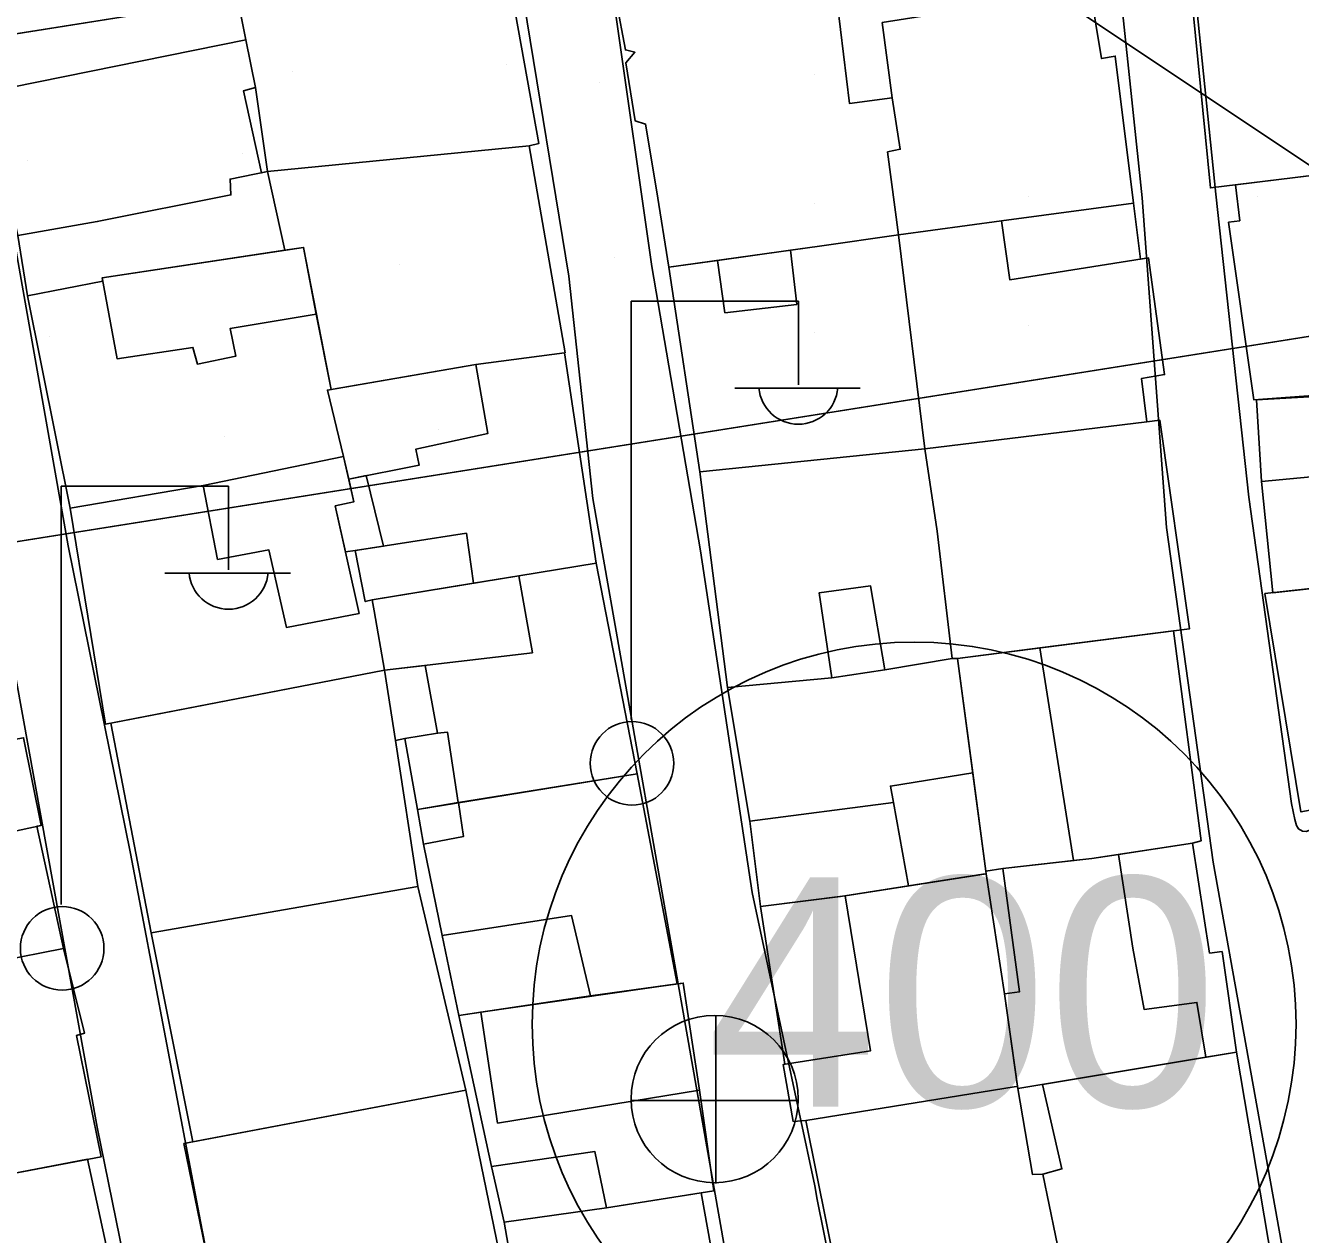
# Model space of a CAD drawing. Extents: x 417997 to 421451, y 4451742 to 4455216.
# Drawn here: x 419386.2 to 419439.6, y 4453688.8 to 4453739.4 of the extents above; entities that cross this region are included whole.
import ezdxf

# ---------------------------------------------------------------- set-up
doc = ezdxf.new("R2010")
doc.units = 0
for name, color, linetype in [('ADAKENARI', 7, 'Continuous'), ('B_Mesken', 7, 'Continuous'), ('B_Teras', 7, 'Continuous'), ('Default', 7, 'Continuous'), ('PL_AYA_PARK_DINLENME', 7, 'Continuous'), ('PL_KON_MEV_400', 7, 'Continuous'), ('PL_TİCK', 7, 'Continuous'), ('S_Elektrik_Diregi', 7, 'Continuous'), ('S_Rogar_Kapagi', 7, 'Continuous'), ('SM_TAKS', 7, 'Continuous'), ('SN_3_DERECE_KAYNAK_KORUMA', 7, 'Continuous'), ('TR_PARKALANI', 7, 'Continuous'), ('TR_TİCK', 7, 'Continuous'), ('TR_YUKSEKYOGUNKONUT', 7, 'Continuous'), ('Yol_Sose', 7, 'Continuous')]:
    doc.layers.add(name, color=color, linetype=linetype)

# ---------------------------------------------------------------- blocks, each defined once
blk = doc.blocks.new('POINT_DISPLAY')
at = {"layer": 'Default'}
blk.add_line((0, 0), (0, 0), dxfattribs=at)

msp = doc.modelspace()

# ---------------------------------------------------------------- linework, layer by layer
at = {"layer": 'ADAKENARI'}
for p, q in [((419367.013, 4453736.099), (419507.841, 4453758.465)), ((419367.013, 4453736.099), (419507.841, 4453758.465)), ((419340.046, 4453710.553), (419510.816, 4453737.674)), ((419340.046, 4453710.553), (419510.816, 4453737.674))]:
    msp.add_line(p, q, dxfattribs=at)
at = {"layer": 'B_Mesken'}
for points in [[(419407.313, 4453734.392), (419407.722, 4453734.498), (419406.106, 4453743.422), (419394.899, 4453741.652), (419395.457, 4453738.831), (419395.849, 4453736.832), (419396.36, 4453733.323)], [(419446.13, 4453740.015), (419446.603, 4453733.955), (419435.836, 4453732.639), (419435.098, 4453740.133), (419435.096, 4453740.161), (419434.957, 4453741.571), (419435.294, 4453741.648), (419442.047, 4453742.296), (419445.528, 4453742.49), (419445.938, 4453742.482), (419446.128, 4453740.044)], [(419422.087, 4453739.558), (419422.508, 4453736.4), (419422.846, 4453734.257), (419422.317, 4453734.146), (419422.78, 4453730.67), (419427.089, 4453731.253), (419432.617, 4453732.002), (419431.849, 4453738.152), (419431.276, 4453738.047), (419430.795, 4453740.934)], [(419384.555, 4453736.626), (419385.907, 4453730.65), (419386.308, 4453728.123), (419389.471, 4453728.727), (419389.443, 4453728.878), (419397.081, 4453730.025), (419396.36, 4453733.323), (419396.106, 4453733.272), (419395.358, 4453736.699), (419395.849, 4453736.832), (419395.457, 4453738.831)], [(419408.822, 4453725.74), (419407.313, 4453734.392), (419396.36, 4453733.323), (419397.081, 4453730.025), (419397.872, 4453730.143), (419399.02, 4453724.201), (419405.087, 4453725.245), (419408.795, 4453725.74)], [(419436.884, 4453732.767), (419437.065, 4453731.265), (419436.597, 4453731.2), (419437.656, 4453723.765), (419440.693, 4453723.995), (419440.704, 4453723.936), (419446.887, 4453724.79), (419446.299, 4453733.918)], [(419427.089, 4453731.253), (419432.617, 4453732.002), (419432.901, 4453729.656), (419433.244, 4453729.71), (419433.914, 4453724.821), (419432.952, 4453724.662), (419433.174, 4453722.852), (419423.875, 4453721.712), (419422.78, 4453730.67)], [(419386.308, 4453728.123), (419388.102, 4453719.234), (419393.662, 4453720.176), (419399.545, 4453721.4), (419398.868, 4453724.175), (419399.02, 4453724.201), (419398.4, 4453727.348), (419397.872, 4453730.143), (419397.081, 4453730.025), (419389.443, 4453728.878), (419389.471, 4453728.727)], [(419414.46, 4453720.753), (419413.164, 4453729.317), (419415.202, 4453729.603), (419418.249, 4453730.029), (419419.461, 4453730.199), (419422.78, 4453730.67), (419423.875, 4453721.712)], [(419405.087, 4453725.245), (419408.795, 4453725.74), (419410.123, 4453716.93), (419406.88, 4453716.4), (419404.983, 4453716.089), (419400.744, 4453715.396), (419400.45, 4453715.322), (419400.032, 4453717.459), (419401.208, 4453717.642), (419400.492, 4453720.595), (419399.761, 4453720.452), (419399.545, 4453721.4), (419398.868, 4453724.175)], [(419446.474, 4453724.733), (419447.231, 4453716.656), (419444.853, 4453716.396), (419438.447, 4453715.696), (419437.971, 4453720.354), (419437.756, 4453723.772), (419440.703, 4453723.939), (419440.704, 4453723.936)], [(419423.875, 4453721.712), (419424.39, 4453718.276), (419425.021, 4453712.948), (419425.249, 4453712.949), (419434.956, 4453714.184), (419433.719, 4453722.916), (419433.174, 4453722.852)], [(419423.875, 4453721.712), (419424.39, 4453718.276), (419425.021, 4453712.948), (419422.204, 4453712.471), (419419.983, 4453712.139), (419415.621, 4453711.734), (419414.46, 4453720.753)], [(419388.102, 4453719.234), (419389.581, 4453710.2), (419401.252, 4453712.451), (419400.819, 4453714.942), (419400.744, 4453715.396), (419400.45, 4453715.322), (419400.032, 4453717.459), (419399.621, 4453717.412), (419399.196, 4453719.325), (419399.977, 4453719.504), (419399.761, 4453720.452), (419399.545, 4453721.4), (419393.662, 4453720.176)], [(419410.123, 4453716.93), (419411.841, 4453708.122), (419404.357, 4453706.916), (419402.635, 4453706.621), (419402.11, 4453709.595), (419401.715, 4453709.515), (419401.252, 4453712.451), (419400.819, 4453714.942), (419400.744, 4453715.396), (419404.983, 4453716.089), (419406.88, 4453716.4)], [(419438.115, 4453715.66), (419439.62, 4453706.52), (419443.728, 4453707.26), (419443.646, 4453707.725), (419448.109, 4453709.015), (419447.562, 4453716.693)], [(419435.09, 4453705.213), (419435.445, 4453705.319), (419434.291, 4453714.099), (419428.688, 4453713.386), (419425.249, 4453712.949), (419425.882, 4453708.152), (419426.425, 4453704.039), (419427.138, 4453704.153), (419430.099, 4453704.483), (419430.874, 4453704.569), (419431.987, 4453704.739)], [(419416.553, 4453706.138), (419415.621, 4453711.734), (419419.983, 4453712.139), (419422.204, 4453712.471), (419425.021, 4453712.948), (419425.249, 4453712.949), (419425.882, 4453708.152), (419426.425, 4453704.039), (419426.444, 4453703.937), (419426.307, 4453703.92), (419423.2, 4453703.429), (419420.34, 4453702.977), (419416.996, 4453702.563)], [(419389.8, 4453710.242), (419391.483, 4453701.463), (419402.658, 4453703.407), (419401.715, 4453709.515), (419401.252, 4453712.451)], [(419385.108, 4453700.278), (419387.811, 4453700.806), (419386.701, 4453705.922), (419386.883, 4453705.961), (419386.146, 4453709.625), (419375.783, 4453707.747), (419377.45, 4453698.891)], [(419411.841, 4453708.122), (419413.503, 4453699.327), (419409.881, 4453698.822), (419405.284, 4453698.143), (419404.372, 4453698.009), (419403.665, 4453701.344), (419402.886, 4453705.173), (419402.635, 4453706.621)], [(419430.874, 4453704.569), (419435.09, 4453705.213), (419435.801, 4453700.616), (419436.324, 4453700.681), (419436.931, 4453696.47), (419435.642, 4453696.254), (419427.771, 4453694.951), (419427.217, 4453698.903), (419427.847, 4453698.996), (419427.138, 4453704.153)], [(419416.996, 4453702.563), (419418.011, 4453695.967), (419417.95, 4453695.957), (419418.367, 4453693.561), (419418.896, 4453693.612), (419427.613, 4453695.022), (419427.76, 4453695.031), (419427.217, 4453698.903), (419426.444, 4453703.937), (419420.542, 4453703.009)], [(419391.483, 4453701.463), (419393.227, 4453692.713), (419404.66, 4453694.88), (419402.658, 4453703.407)], [(419387.811, 4453700.806), (419388.695, 4453697.259), (419388.366, 4453697.17), (419389.397, 4453692.094), (419384.525, 4453691.174), (419381.865, 4453690.672), (419379.044, 4453690.01), (419373.26, 4453688.991), (419372.58, 4453692.655), (419377.079, 4453693.44), (419376.08, 4453698.655), (419377.45, 4453698.891), (419385.108, 4453700.278), (419387.811, 4453700.806)], [(419414.45, 4453694.885), (419415.044, 4453690.671), (419410.557, 4453689.959), (419406.27, 4453689.352), (419405.734, 4453691.69), (419404.372, 4453698.009), (419405.284, 4453698.143), (419413.503, 4453699.327), (419413.761, 4453699.363)], [(419428.8, 4453695.121), (419429.617, 4453691.58), (419428.824, 4453691.368), (419429.873, 4453686.229), (419435.278, 4453687.075), (419438.425, 4453687.644), (419436.931, 4453696.47)], [(419428.824, 4453691.368), (419428.388, 4453691.344), (419427.771, 4453694.951), (419427.76, 4453695.031), (419427.613, 4453695.022), (419418.896, 4453693.612), (419420.654, 4453684.878), (419425.075, 4453685.47), (419429.873, 4453686.229)], [(419394.664, 4453683.804), (419392.856, 4453692.642), (419404.66, 4453694.88), (419406.482, 4453686.055)], [(419388.822, 4453691.985), (419390.771, 4453683), (419380.599, 4453681.301), (419380.32, 4453682.64), (419379.686, 4453686.208), (419379.624, 4453686.575), (419381.212, 4453686.754), (419380.776, 4453689.254), (419380.115, 4453689.09), (419379.842, 4453690.197), (419381.865, 4453690.672), (419384.525, 4453691.174)], [(419414.51, 4453690.586), (419415.674, 4453684.154), (419416.101, 4453684.221), (419416.435, 4453682.018), (419408.477, 4453680.667), (419407.798, 4453680.552), (419406.27, 4453689.352), (419410.557, 4453689.959)]]:
    msp.add_lwpolyline(points, close=True, dxfattribs=at)
msp.add_lwpolyline([(419410.969, 4453740.39), (419411.342, 4453738.414), (419411.739, 4453738.312), (419411.363, 4453737.864), (419411.751, 4453735.442), (419412.185, 4453735.305), (419412.644, 4453732.56), (419413.164, 4453729.317), (419419.461, 4453730.199), (419422.78, 4453730.67), (419422.317, 4453734.146), (419422.846, 4453734.257), (419422.508, 4453736.4), (419420.723, 4453736.171), (419420.217, 4453740.291)], dxfattribs=at)
at = {"layer": 'B_Teras'}
for points in [[(419385.907, 4453730.65), (419386.308, 4453728.123), (419389.471, 4453728.727), (419389.443, 4453728.878), (419397.081, 4453730.025), (419396.36, 4453733.323), (419394.794, 4453733.008), (419394.829, 4453732.343), (419389.232, 4453731.228)], [(419423.875, 4453721.712), (419422.78, 4453730.67), (419427.089, 4453731.253), (419427.434, 4453728.792), (419433.244, 4453729.71), (419433.914, 4453724.821), (419432.952, 4453724.662), (419433.174, 4453722.852)], [(419389.443, 4453728.878), (419397.872, 4453730.143), (419398.4, 4453727.348), (419394.793, 4453726.749), (419395.028, 4453725.594), (419393.421, 4453725.266), (419393.237, 4453725.959), (419390.065, 4453725.48)], [(419415.503, 4453727.402), (419415.202, 4453729.603), (419418.249, 4453730.029), (419418.518, 4453727.76)], [(419398.868, 4453724.175), (419405.087, 4453725.245), (419405.581, 4453722.352), (419402.575, 4453721.704), (419402.702, 4453721.03), (419399.761, 4453720.452), (419399.545, 4453721.4)], [(419394.259, 4453717.087), (419393.662, 4453720.176), (419399.545, 4453721.4), (419399.977, 4453719.504), (419399.196, 4453719.325), (419400.194, 4453714.833), (419397.151, 4453714.242), (419396.415, 4453717.488)], [(419438.447, 4453715.696), (419437.971, 4453720.354), (419441.983, 4453720.72), (419443.333, 4453720.831), (419443.561, 4453719.184), (419444.817, 4453719.301), (419445.153, 4453716.429)], [(419400.744, 4453715.396), (419400.45, 4453715.322), (419400.032, 4453717.459), (419404.685, 4453718.185), (419404.983, 4453716.089)], [(419401.252, 4453712.451), (419400.819, 4453714.942), (419400.744, 4453715.396), (419406.88, 4453716.4), (419407.45, 4453713.185)], [(419419.983, 4453712.139), (419419.448, 4453715.685), (419421.598, 4453715.985), (419422.204, 4453712.471)], [(419425.249, 4453712.949), (419426.425, 4453704.039), (419427.138, 4453704.153), (419430.099, 4453704.483), (419428.688, 4453713.386)], [(419402.962, 4453712.653), (419403.481, 4453709.813), (419402.11, 4453709.595), (419401.715, 4453709.515), (419401.252, 4453712.451)], [(419377.45, 4453698.891), (419375.783, 4453707.747), (419386.146, 4453709.625), (419386.883, 4453705.961), (419384.157, 4453705.375), (419385.108, 4453700.278)], [(419402.11, 4453709.595), (419403.481, 4453709.813), (419403.896, 4453709.855), (419404.345, 4453706.914), (419402.635, 4453706.621)], [(419422.567, 4453706.918), (419422.437, 4453707.601), (419425.882, 4453708.152), (419426.425, 4453704.039), (419426.444, 4453703.937), (419426.307, 4453703.92), (419423.2, 4453703.429)], [(419404.357, 4453706.916), (419404.57, 4453705.499), (419402.886, 4453705.173), (419402.635, 4453706.621)], [(419420.34, 4453702.977), (419416.996, 4453702.563), (419416.553, 4453706.138), (419422.567, 4453706.918), (419423.2, 4453703.429), (419420.34, 4453702.977)], [(419427.771, 4453694.951), (419427.217, 4453698.903), (419427.847, 4453698.996), (419427.138, 4453704.153), (419430.874, 4453704.569), (419431.987, 4453704.739), (419432.585, 4453700.826), (419433.056, 4453698.26), (419435.271, 4453698.549), (419435.642, 4453696.254)], [(419420.542, 4453703.009), (419421.607, 4453696.529), (419417.95, 4453695.957), (419418.367, 4453693.561), (419418.896, 4453693.612), (419427.613, 4453695.022), (419427.76, 4453695.031), (419427.217, 4453698.903), (419426.444, 4453703.937), (419423.2, 4453703.429)], [(419404.372, 4453698.009), (419403.665, 4453701.344), (419409.089, 4453702.181), (419409.881, 4453698.822)], [(419405.99, 4453693.493), (419405.284, 4453698.143), (419409.881, 4453698.822), (419413.761, 4453699.363), (419414.45, 4453694.885)], [(419406.27, 4453689.352), (419405.734, 4453691.69), (419410.068, 4453692.308), (419410.557, 4453689.959)]]:
    msp.add_lwpolyline(points, close=True, dxfattribs=at)
at = {"layer": 'PL_AYA_PARK_DINLENME'}
msp.add_lwpolyline([(419792.89, 4453770.884), (419792.874, 4453792.018), (419685.875, 4453779.839), (419662.103, 4453777.133), (419664.72, 4453798.095), (419670.708, 4453846.065), (419652.246, 4453846.31), (419634.561, 4453846.315), (419623.035, 4453782.838), (419506.347, 4453768.907), (419507.841, 4453758.465), (419367.013, 4453736.099), (419337.018, 4453731.335), (419340.046, 4453710.553), (419510.816, 4453737.674), (419509.889, 4453744.152), (419588.559, 4453753.544), (419592.024, 4453754.038), (419598.459, 4453754.956), (419660.055, 4453760.731), (419659.426, 4453755.693), (419792.89, 4453770.884)], dxfattribs=at)
msp.add_lwpolyline([(419792.89, 4453770.884), (419792.874, 4453792.018), (419685.875, 4453779.839), (419662.103, 4453777.133), (419664.72, 4453798.095), (419670.708, 4453846.065), (419652.246, 4453846.31), (419634.561, 4453846.315), (419623.035, 4453782.838), (419506.347, 4453768.907), (419507.841, 4453758.465), (419367.013, 4453736.099), (419337.018, 4453731.335), (419340.046, 4453710.553), (419510.816, 4453737.674), (419509.889, 4453744.152), (419588.559, 4453753.544), (419592.024, 4453754.038), (419598.459, 4453754.956), (419660.055, 4453760.731), (419659.426, 4453755.693), (419792.89, 4453770.884)], dxfattribs=at)
at = {"layer": 'PL_KON_MEV_400'}
msp.add_lwpolyline([(419506.347, 4453768.907), (419495.264, 4453846.356), (419490.859, 4453846.358), (419352.65, 4453815.01), (419330.573, 4453810.167), (419326.41, 4453804.147), (419337.018, 4453731.335), (419367.013, 4453736.099), (419507.841, 4453758.465), (419506.347, 4453768.907)], dxfattribs=at)
msp.add_lwpolyline([(419506.347, 4453768.907), (419495.264, 4453846.356), (419490.859, 4453846.358), (419352.65, 4453815.01), (419330.573, 4453810.167), (419326.41, 4453804.147), (419337.018, 4453731.335), (419367.013, 4453736.099), (419507.841, 4453758.465), (419506.347, 4453768.907)], dxfattribs=at)
at = {"layer": 'PL_TİCK'}
msp.add_lwpolyline([(419340.046, 4453710.553), (419346.534, 4453666.019), (419357.852, 4453657.692), (419512.037, 4453682.179), (419518.634, 4453683.039), (419510.816, 4453737.674), (419340.046, 4453710.553)], dxfattribs=at)
msp.add_lwpolyline([(419340.046, 4453710.553), (419346.534, 4453666.019), (419357.852, 4453657.692), (419512.037, 4453682.179), (419518.634, 4453683.039), (419510.816, 4453737.674), (419340.046, 4453710.553)], dxfattribs=at)
at = {"layer": 'S_Elektrik_Diregi'}
for p, q in [((419411.582, 4453710.392), (419411.582, 4453727.892)), ((419411.582, 4453727.892), (419418.582, 4453727.892)), ((419418.582, 4453724.392), (419418.582, 4453727.892)), ((419415.922, 4453724.252), (419421.172, 4453724.252)), ((419387.727, 4453702.65), (419387.727, 4453720.151)), ((419387.727, 4453720.151), (419394.727, 4453720.151)), ((419394.727, 4453716.651), (419394.727, 4453720.151)), ((419392.067, 4453716.511), (419397.317, 4453716.511))]:
    msp.add_line(p, q, dxfattribs=at)
for centre in [(419411.618, 4453708.556), (419387.763, 4453700.815)]:
    msp.add_circle(centre, 1.75, dxfattribs=at)
for centre in [(419418.583, 4453724.405), (419394.728, 4453716.663)]:
    msp.add_arc(centre, 1.658, 184.8384, 355.1464, dxfattribs=at)
at = {"layer": 'S_Rogar_Kapagi'}
for p, q in [((419415.131, 4453690.979), (419415.131, 4453697.979)), ((419411.561, 4453694.444), (419418.561, 4453694.444))]:
    msp.add_line(p, q, dxfattribs=at)
msp.add_circle((419415.078, 4453694.507), 3.5, dxfattribs=at)
at = {"layer": 'SM_TAKS'}
msp.add_circle((419423.429, 4453697.642), 15.988, dxfattribs=at)
msp.add_circle((419423.429, 4453697.642), 15.988, dxfattribs=at)
at = {"layer": 'SN_3_DERECE_KAYNAK_KORUMA'}
msp.add_line((419554.682, 4453657.097), (419332.55, 4453805.225), dxfattribs=at)
msp.add_line((419554.682, 4453657.097), (419332.55, 4453805.225), dxfattribs=at)
at = {"layer": 'TR_TİCK'}
msp.add_lwpolyline([(419510.816, 4453737.674), (419340.046, 4453710.553), (419346.534, 4453666.019), (419357.852, 4453657.692), (419512.037, 4453682.179), (419518.634, 4453683.039), (419510.816, 4453737.674)], dxfattribs=at)
msp.add_lwpolyline([(419510.816, 4453737.674), (419340.046, 4453710.553), (419346.534, 4453666.019), (419357.852, 4453657.692), (419512.037, 4453682.179), (419518.634, 4453683.039), (419510.816, 4453737.674)], dxfattribs=at)
for start, end in [(0, 180), (0, 180), (180, 0), (180, 0)]:
    msp.add_arc((419423.429, 4453697.642), 15.988, start, end, dxfattribs=at)
at = {"layer": 'TR_YUKSEKYOGUNKONUT'}
msp.add_lwpolyline([(419506.347, 4453768.907), (419495.264, 4453846.356), (419490.859, 4453846.358), (419352.65, 4453815.01), (419330.573, 4453810.167), (419326.41, 4453804.147), (419337.018, 4453731.335), (419367.013, 4453736.099), (419507.841, 4453758.465), (419506.347, 4453768.907)], dxfattribs=at)
msp.add_lwpolyline([(419506.347, 4453768.907), (419495.264, 4453846.356), (419490.859, 4453846.358), (419352.65, 4453815.01), (419330.573, 4453810.167), (419326.41, 4453804.147), (419337.018, 4453731.335), (419367.013, 4453736.099), (419507.841, 4453758.465), (419506.347, 4453768.907)], dxfattribs=at)
at = {"layer": 'Yol_Sose'}
for points in [[(419408.979, 4453728.942), (419407.094, 4453740.431)], [(419410.861, 4453740.391), (419410.921, 4453739.979), (419412.452, 4453729.342)], [(419432.978, 4453732.223), (419432.141, 4453740.164)], [(419435.262, 4453740.131), (419436.066, 4453732.378)], [(419436.066, 4453732.378), (419437.444, 4453719.693), (419439.233, 4453706.881), (419439.366, 4453706.21), (419439.442, 4453705.952), (419439.528, 4453705.808), (419439.694, 4453705.713), (419439.84, 4453705.698), (419448.118, 4453708.734), (419448.182, 4453708.803), (419448.253, 4453708.953), (419447.199, 4453720.476), (419446.063, 4453739.415)], [(419390.619, 4453704.776), (419388.008, 4453717.657), (419385.157, 4453733.781)], [(419381.478, 4453733.233), (419385.299, 4453714.989), (419389.228, 4453693.327), (419392.234, 4453678.594)], [(419438.904, 4453687.938), (419435.945, 4453704.416), (419433.99, 4453718.424), (419432.978, 4453732.223)], [(419412.452, 4453729.342), (419414.48, 4453717.443), (419416.648, 4453703.153)], [(419393.993, 4453687.084), (419399.418, 4453662.128), (419400.33, 4453659.909), (419401.696, 4453659.571), (419403.036, 4453659.534), (419403.967, 4453659.636), (419404.791, 4453660.012), (419406.658, 4453660.844), (419407.953, 4453661.927), (419409.167, 4453663.146), (419409.715, 4453663.36), (419418.402, 4453665.015), (419418.814, 4453665.175), (419419.146, 4453665.637), (419419.373, 4453666.618), (419419.35, 4453667.219), (419418.716, 4453669.981), (419409.972, 4453719.634), (419408.979, 4453728.942)], [(419393.993, 4453687.084), (419393.556, 4453689.379), (419390.619, 4453704.776)], [(419416.648, 4453703.153), (419419.275, 4453690.878), (419419.377, 4453690.297)], [(419419.377, 4453690.297), (419423.336, 4453670.693)]]:
    msp.add_lwpolyline(points, dxfattribs=at)

# ---------------------------------------------------------------- block references
at = {"layer": 'TR_PARKALANI', "xscale": 0.1, "yscale": 0.10000000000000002}
for p in [(419406.378, 4453737.811), (419406.378, 4453737.811), (419397.396, 4453737.511), (419397.396, 4453737.511), (419419.252, 4453737.362), (419419.252, 4453737.362), (419410.27, 4453737.062), (419410.27, 4453737.062), (419395.3, 4453734.068), (419395.3, 4453734.068), (419386.318, 4453733.769), (419386.318, 4453733.769), (419419.252, 4453731.972), (419419.252, 4453731.972), (419428.235, 4453732.272), (419428.235, 4453732.272), (419437.816, 4453732.272), (419437.816, 4453732.272), (419410.869, 4453729.727), (419410.869, 4453729.727), (419401.887, 4453729.427), (419401.887, 4453729.427), (419387.216, 4453726.433), (419387.216, 4453726.433), (419396.198, 4453726.733), (419396.198, 4453726.733), (419419.252, 4453726.583), (419419.252, 4453726.583), (419428.235, 4453726.883), (419428.235, 4453726.883), (419394.551, 4453722.242), (419394.551, 4453722.242), (419403.534, 4453722.541), (419403.534, 4453722.541)]:
    msp.add_blockref('POINT_DISPLAY', p, dxfattribs=at)

# ---------------------------------------------------------------- texts
at = {"layer": 'SM_TAKS'}
msp.add_text('400', height=9.5928, dxfattribs=at).set_placement((419414.74, 4453694.191))
msp.add_text('400', height=9.5928, dxfattribs=at).set_placement((419414.74, 4453694.191))

doc.saveas('drawing.dxf')
